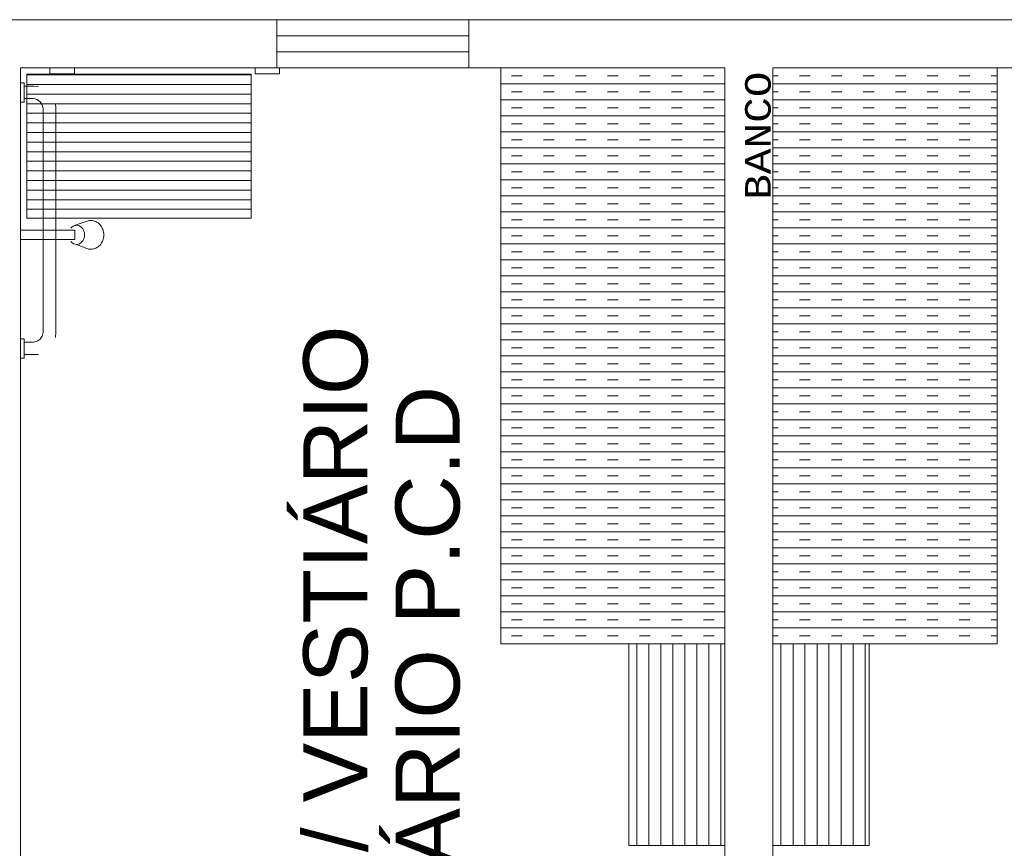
# Model space of a CAD drawing. Header units: feet. Extents: x 8 to 127, y 6 to 90.
# Tile 267 of 538: x 23.71 to 25.25, y 82.82 to 84.11. Entities that reach past the tile are written whole.
import ezdxf

# ---------------------------------------------------------------- set-up
doc = ezdxf.new("R2010")
doc.units = ezdxf.units.FT
doc.header["$MEASUREMENT"] = 0
doc.layers.get('0').update_dxf_attribs({"lineweight": 18})
for name, color, linetype in [('Alvenaria', 7, 'Continuous'), ('ESQUADRIAS', 252, 'Continuous'), ('Layout-int', 252, 'Continuous'), ('MOBILIARIO', 250, 'Continuous'), ('MOBILIÁRIO 01', 250, 'Continuous'), ('MOBILIÁRIO2', 250, 'Continuous'), ('NO ESPESSURA', 250, 'Continuous'), ('texto', 7, 'Continuous')]:
    doc.layers.add(name, color=color, linetype=linetype)
doc.styles.add('Arial', font='arial.ttf')
doc.styles.add('CourierNew', font='cour.ttf')

msp = doc.modelspace()

# ---------------------------------------------------------------- linework, layer by layer
at = {"lineweight": 5}
for p, q in [((23.7152, 83.7681), (23.7152, 83.7831)), ((23.7152, 83.7831), (23.7919, 83.7831)), ((23.7992, 83.79), (23.8193, 83.7971)), ((23.7919, 83.7681), (23.7152, 83.7681)), ((23.8187, 83.7543), (23.8027, 83.7606))]:
    msp.add_line(p, q, dxfattribs=at)
for centre, radius, start, end in [((23.8252, 83.7803), 0.0178, 90, 109.4494), ((23.8252, 83.7803), 0.0178, 65.0149, 90), ((23.8038, 83.7779), 0.0129, 116.43, 140.1944), ((23.8242, 83.778), 0.0203, 41.6335, 65.0149), ((23.8225, 83.7765), 0.0225, 20.2132, 41.6335), ((23.82, 83.7756), 0.0253, 0, 20.2132), ((23.8227, 83.7745), 0.0223, 318.2458, 339.9075), ((23.82, 83.7756), 0.0253, 339.7868, 0), ((23.8038, 83.7733), 0.0129, 219.8056, 243.57), ((23.8027, 83.7711), 0.0105, 243.57, 270), ((23.8252, 83.7709), 0.0178, 248.5898, 270), ((23.8252, 83.7709), 0.0178, 270, 294.9851), ((23.8242, 83.7732), 0.0203, 294.9851, 318.3665)]:
    msp.add_arc(centre, radius, start, end)
at = {"layer": 'Alvenaria', "lineweight": 5}
for p, q in [((24.1152, 84.1117), (23.3902, 84.1117)), ((24.1152, 84.0367), (24.1152, 84.1117)), ((24.4152, 84.1117), (24.4152, 84.0367)), ((25.2902, 84.1117), (24.4152, 84.1117)), ((23.7152, 81.6867), (23.7152, 84.0367)), ((23.7152, 84.0367), (24.1152, 84.0367)), ((24.4152, 84.0367), (24.8152, 84.0367)), ((24.8152, 84.0367), (24.8152, 81.6867)), ((24.8902, 81.6867), (24.8902, 84.0367)), ((24.8902, 84.0367), (25.2902, 84.0367))]:
    msp.add_line(p, q, dxfattribs=at)
at = {"layer": 'ESQUADRIAS', "lineweight": 5}
for p, q in [((24.4152, 84.1117), (24.1152, 84.1117)), ((24.4152, 84.0867), (24.1152, 84.0867)), ((24.4152, 84.0617), (24.1152, 84.0617)), ((24.4152, 84.0367), (24.1152, 84.0367))]:
    msp.add_line(p, q, dxfattribs=at)
at = {"layer": 'Layout-int', "lineweight": 5}
for p, q in [((23.7919, 83.7831), (23.7992, 83.7831)), ((23.7992, 83.7831), (23.8002, 83.7831)), ((23.8002, 83.7831), (23.8002, 83.7681)), ((23.8002, 83.7681), (23.7919, 83.7681))]:
    msp.add_line(p, q, dxfattribs=at)
for centre, radius, start, end in [((23.8027, 83.7801), 0.0105, 90, 109.4494), ((23.8027, 83.7801), 0.0105, 63.57, 90), ((23.8016, 83.7779), 0.0129, 39.8056, 63.57), ((23.7999, 83.7765), 0.0151, 19.0435, 39.8056), ((23.7999, 83.7747), 0.0151, 320.1944, 340.9565), ((23.7973, 83.7756), 0.018, 0, 19.0435), ((23.7973, 83.7756), 0.018, 340.9565, 0), ((23.8027, 83.7711), 0.0105, 270, 296.43), ((23.8016, 83.7733), 0.0129, 296.43, 320.1944)]:
    msp.add_arc(centre, radius, start, end, dxfattribs=at)
at = {"layer": 'MOBILIARIO', "lineweight": 5}
for p, q in [((23.7152, 84.0133), (23.721, 84.0133)), ((23.7152, 83.9831), (23.7152, 84.0133)), ((23.721, 84.0133), (23.721, 83.9831)), ((23.721, 83.9884), (23.721, 84.008)), ((23.721, 84.008), (23.7353, 84.008)), ((23.7353, 84.008), (23.7433, 84.0074)), ((23.721, 83.9831), (23.7152, 83.9831)), ((23.7353, 83.9884), (23.721, 83.9884)), ((23.7411, 83.9868), (23.7353, 83.9884)), ((23.7459, 83.9836), (23.7411, 83.9868)), ((23.7491, 83.9789), (23.7459, 83.9836)), ((23.7507, 83.9731), (23.7491, 83.9789)), ((23.7507, 83.6233), (23.7507, 83.9731)), ((23.7702, 83.9731), (23.7697, 83.981)), ((23.7702, 83.6233), (23.7702, 83.9731)), ((23.7152, 83.6133), (23.721, 83.6133)), ((23.7152, 83.5831), (23.7152, 83.6133)), ((23.721, 83.6133), (23.721, 83.5831)), ((23.7411, 83.6096), (23.7459, 83.6127)), ((23.7459, 83.6127), (23.7491, 83.6175)), ((23.7491, 83.6175), (23.7507, 83.6233)), ((23.7697, 83.6154), (23.7702, 83.6233)), ((23.721, 83.5884), (23.721, 83.608)), ((23.721, 83.608), (23.7353, 83.608)), ((23.7353, 83.608), (23.7411, 83.6096)), ((23.721, 83.5831), (23.7152, 83.5831)), ((23.7353, 83.5884), (23.721, 83.5884)), ((23.7433, 83.5889), (23.7353, 83.5884)), ((24.6652, 83.1367), (24.6652, 82.8217)), ((24.8152, 83.1367), (24.6652, 83.1367)), ((24.8152, 82.8217), (24.8152, 83.1367)), ((24.8902, 82.8217), (24.8902, 83.1367)), ((24.8902, 83.1367), (25.0402, 83.1367)), ((25.0402, 83.1367), (25.0402, 82.8217)), ((24.6652, 82.8217), (24.8152, 82.8217)), ((25.0402, 82.8217), (24.8902, 82.8217))]:
    msp.add_line(p, q, dxfattribs=at)
at = {"layer": 'MOBILIÁRIO 01', "lineweight": 5}
for p, q in [((23.7993, 84.0367), (23.761, 84.0367)), ((23.761, 84.0367), (23.761, 84.0272)), ((23.7993, 84.0272), (23.7993, 84.0367)), ((24.1197, 84.0367), (24.0814, 84.0367)), ((24.0814, 84.0367), (24.0814, 84.0272)), ((24.1197, 84.0272), (24.1197, 84.0367)), ((24.0752, 84.0267), (23.7252, 84.0267)), ((23.7252, 84.0267), (23.7252, 83.8017)), ((23.761, 84.0272), (23.7993, 84.0272)), ((24.0752, 83.8017), (24.0752, 84.0267)), ((24.0814, 84.0272), (24.1197, 84.0272)), ((23.7252, 83.8017), (24.0752, 83.8017))]:
    msp.add_line(p, q, dxfattribs=at)
at = {"layer": 'MOBILIÁRIO2', "lineweight": 5}
for p, q in [((24.4652, 83.1367), (24.4652, 84.0367)), ((25.2402, 83.1367), (25.2402, 84.0367)), ((24.8152, 83.1367), (24.4652, 83.1367)), ((24.8902, 83.1367), (25.2402, 83.1367))]:
    msp.add_line(p, q, dxfattribs=at)
at = {"layer": 'NO ESPESSURA', "linetype": 'Continuous', "lineweight": 5}
for p, q in [((23.7252, 84.0255), (24.0752, 84.0255)), ((24.4985, 84.0242), (24.4819, 84.0242)), ((24.5485, 84.0242), (24.5318, 84.0242)), ((24.5984, 84.0242), (24.5818, 84.0242)), ((24.6484, 84.0242), (24.6317, 84.0242)), ((24.6983, 84.0242), (24.6817, 84.0242)), ((24.7483, 84.0242), (24.7316, 84.0242)), ((24.7982, 84.0242), (24.7816, 84.0242)), ((24.8981, 84.0242), (24.8902, 84.0242)), ((24.9481, 84.0242), (24.9314, 84.0242)), ((24.998, 84.0242), (24.9814, 84.0242)), ((25.048, 84.0242), (25.0313, 84.0242)), ((25.0979, 84.0242), (25.0813, 84.0242)), ((25.1479, 84.0242), (25.1312, 84.0242)), ((25.1978, 84.0242), (25.1812, 84.0242)), ((25.2402, 84.0242), (25.2311, 84.0242)), ((23.7252, 84.0105), (24.0752, 84.0105)), ((24.8152, 84.0117), (24.4652, 84.0117)), ((24.4985, 83.9992), (24.4819, 83.9992)), ((24.5485, 83.9992), (24.5318, 83.9992)), ((24.5984, 83.9992), (24.5818, 83.9992)), ((24.6484, 83.9992), (24.6317, 83.9992)), ((24.6983, 83.9992), (24.6817, 83.9992)), ((24.7483, 83.9992), (24.7316, 83.9992)), ((24.7982, 83.9992), (24.7816, 83.9992)), ((25.2402, 84.0117), (24.8902, 84.0117)), ((24.8981, 83.9992), (24.8902, 83.9992)), ((24.9481, 83.9992), (24.9314, 83.9992)), ((24.998, 83.9992), (24.9814, 83.9992)), ((25.048, 83.9992), (25.0313, 83.9992)), ((25.0979, 83.9992), (25.0813, 83.9992)), ((25.1479, 83.9992), (25.1312, 83.9992)), ((25.1978, 83.9992), (25.1812, 83.9992)), ((25.2402, 83.9992), (25.2311, 83.9992)), ((23.7252, 83.9955), (24.0752, 83.9955)), ((24.8152, 83.9867), (24.4652, 83.9867)), ((25.2402, 83.9867), (24.8902, 83.9867)), ((23.7252, 83.9805), (24.0752, 83.9805)), ((24.4985, 83.9742), (24.4819, 83.9742)), ((24.5485, 83.9742), (24.5318, 83.9742)), ((24.5984, 83.9742), (24.5818, 83.9742)), ((24.6484, 83.9742), (24.6317, 83.9742)), ((24.6983, 83.9742), (24.6817, 83.9742)), ((24.7483, 83.9742), (24.7316, 83.9742)), ((24.7982, 83.9742), (24.7816, 83.9742)), ((24.8981, 83.9742), (24.8902, 83.9742)), ((24.9481, 83.9742), (24.9314, 83.9742)), ((24.998, 83.9742), (24.9814, 83.9742)), ((25.048, 83.9742), (25.0313, 83.9742)), ((25.0979, 83.9742), (25.0813, 83.9742)), ((25.1479, 83.9742), (25.1312, 83.9742)), ((25.1978, 83.9742), (25.1812, 83.9742)), ((25.2402, 83.9742), (25.2311, 83.9742)), ((23.7252, 83.9655), (24.0752, 83.9655)), ((24.8152, 83.9617), (24.4652, 83.9617)), ((25.2402, 83.9617), (24.8902, 83.9617)), ((23.7252, 83.9505), (24.0752, 83.9505)), ((24.8152, 83.9367), (24.4652, 83.9367)), ((24.4985, 83.9492), (24.4819, 83.9492)), ((24.5485, 83.9492), (24.5318, 83.9492)), ((24.5984, 83.9492), (24.5818, 83.9492)), ((24.6484, 83.9492), (24.6317, 83.9492)), ((24.6983, 83.9492), (24.6817, 83.9492)), ((24.7483, 83.9492), (24.7316, 83.9492)), ((24.7982, 83.9492), (24.7816, 83.9492)), ((24.8981, 83.9492), (24.8902, 83.9492)), ((25.2402, 83.9367), (24.8902, 83.9367)), ((24.9481, 83.9492), (24.9314, 83.9492)), ((24.998, 83.9492), (24.9814, 83.9492)), ((25.048, 83.9492), (25.0313, 83.9492)), ((25.0979, 83.9492), (25.0813, 83.9492)), ((25.1479, 83.9492), (25.1312, 83.9492)), ((25.1978, 83.9492), (25.1812, 83.9492)), ((25.2402, 83.9492), (25.2311, 83.9492)), ((23.7252, 83.9355), (24.0752, 83.9355)), ((23.7252, 83.9205), (24.0752, 83.9205)), ((24.4985, 83.9242), (24.4819, 83.9242)), ((24.5485, 83.9242), (24.5318, 83.9242)), ((24.5984, 83.9242), (24.5818, 83.9242)), ((24.6484, 83.9242), (24.6317, 83.9242)), ((24.6983, 83.9242), (24.6817, 83.9242)), ((24.7483, 83.9242), (24.7316, 83.9242)), ((24.7982, 83.9242), (24.7816, 83.9242)), ((24.8981, 83.9242), (24.8902, 83.9242)), ((24.9481, 83.9242), (24.9314, 83.9242)), ((24.998, 83.9242), (24.9814, 83.9242)), ((25.048, 83.9242), (25.0313, 83.9242)), ((25.0979, 83.9242), (25.0813, 83.9242)), ((25.1479, 83.9242), (25.1312, 83.9242)), ((25.1978, 83.9242), (25.1812, 83.9242)), ((25.2402, 83.9242), (25.2311, 83.9242)), ((23.7252, 83.9055), (24.0752, 83.9055)), ((24.8152, 83.9117), (24.4652, 83.9117)), ((25.2402, 83.9117), (24.8902, 83.9117)), ((23.7252, 83.8905), (24.0752, 83.8905)), ((24.4985, 83.8992), (24.4819, 83.8992)), ((24.5485, 83.8992), (24.5318, 83.8992)), ((24.5984, 83.8992), (24.5818, 83.8992)), ((24.6484, 83.8992), (24.6317, 83.8992)), ((24.6983, 83.8992), (24.6817, 83.8992)), ((24.7483, 83.8992), (24.7316, 83.8992)), ((24.7982, 83.8992), (24.7816, 83.8992)), ((24.8981, 83.8992), (24.8902, 83.8992)), ((24.9481, 83.8992), (24.9314, 83.8992)), ((24.998, 83.8992), (24.9814, 83.8992)), ((25.048, 83.8992), (25.0313, 83.8992)), ((25.0979, 83.8992), (25.0813, 83.8992)), ((25.1479, 83.8992), (25.1312, 83.8992)), ((25.1978, 83.8992), (25.1812, 83.8992)), ((25.2402, 83.8992), (25.2311, 83.8992)), ((23.7252, 83.8755), (24.0752, 83.8755)), ((24.8152, 83.8867), (24.4652, 83.8867)), ((24.4985, 83.8742), (24.4819, 83.8742)), ((24.5485, 83.8742), (24.5318, 83.8742)), ((24.5984, 83.8742), (24.5818, 83.8742)), ((24.6484, 83.8742), (24.6317, 83.8742)), ((24.6983, 83.8742), (24.6817, 83.8742)), ((24.7483, 83.8742), (24.7316, 83.8742)), ((24.7982, 83.8742), (24.7816, 83.8742)), ((25.2402, 83.8867), (24.8902, 83.8867)), ((24.8981, 83.8742), (24.8902, 83.8742)), ((24.9481, 83.8742), (24.9314, 83.8742)), ((24.998, 83.8742), (24.9814, 83.8742)), ((25.048, 83.8742), (25.0313, 83.8742)), ((25.0979, 83.8742), (25.0813, 83.8742)), ((25.1479, 83.8742), (25.1312, 83.8742)), ((25.1978, 83.8742), (25.1812, 83.8742)), ((25.2402, 83.8742), (25.2311, 83.8742)), ((23.7252, 83.8605), (24.0752, 83.8605)), ((24.8152, 83.8617), (24.4652, 83.8617)), ((25.2402, 83.8617), (24.8902, 83.8617)), ((23.7252, 83.8455), (24.0752, 83.8455)), ((24.4985, 83.8492), (24.4819, 83.8492)), ((24.5485, 83.8492), (24.5318, 83.8492)), ((24.5984, 83.8492), (24.5818, 83.8492)), ((24.6484, 83.8492), (24.6317, 83.8492)), ((24.6983, 83.8492), (24.6817, 83.8492)), ((24.7483, 83.8492), (24.7316, 83.8492)), ((24.7982, 83.8492), (24.7816, 83.8492)), ((24.8981, 83.8492), (24.8902, 83.8492)), ((24.9481, 83.8492), (24.9314, 83.8492)), ((24.998, 83.8492), (24.9814, 83.8492)), ((25.048, 83.8492), (25.0313, 83.8492)), ((25.0979, 83.8492), (25.0813, 83.8492)), ((25.1479, 83.8492), (25.1312, 83.8492)), ((25.1978, 83.8492), (25.1812, 83.8492)), ((25.2402, 83.8492), (25.2311, 83.8492)), ((23.7252, 83.8305), (24.0752, 83.8305)), ((24.8152, 83.8367), (24.4652, 83.8367)), ((25.2402, 83.8367), (24.8902, 83.8367)), ((23.7252, 83.8155), (24.0752, 83.8155)), ((24.4985, 83.8242), (24.4819, 83.8242)), ((24.5485, 83.8242), (24.5318, 83.8242)), ((24.5984, 83.8242), (24.5818, 83.8242)), ((24.6484, 83.8242), (24.6317, 83.8242)), ((24.6983, 83.8242), (24.6817, 83.8242)), ((24.7483, 83.8242), (24.7316, 83.8242)), ((24.7982, 83.8242), (24.7816, 83.8242)), ((24.8981, 83.8242), (24.8902, 83.8242)), ((24.9481, 83.8242), (24.9314, 83.8242)), ((24.998, 83.8242), (24.9814, 83.8242)), ((25.048, 83.8242), (25.0313, 83.8242)), ((25.0979, 83.8242), (25.0813, 83.8242)), ((25.1479, 83.8242), (25.1312, 83.8242)), ((25.1978, 83.8242), (25.1812, 83.8242)), ((25.2402, 83.8242), (25.2311, 83.8242)), ((24.8152, 83.8117), (24.4652, 83.8117)), ((24.4985, 83.7992), (24.4819, 83.7992)), ((24.5485, 83.7992), (24.5318, 83.7992)), ((24.5984, 83.7992), (24.5818, 83.7992)), ((24.6484, 83.7992), (24.6317, 83.7992)), ((24.6983, 83.7992), (24.6817, 83.7992)), ((24.7483, 83.7992), (24.7316, 83.7992)), ((24.7982, 83.7992), (24.7816, 83.7992)), ((25.2402, 83.8117), (24.8902, 83.8117)), ((24.8981, 83.7992), (24.8902, 83.7992)), ((24.9481, 83.7992), (24.9314, 83.7992)), ((24.998, 83.7992), (24.9814, 83.7992)), ((25.048, 83.7992), (25.0313, 83.7992)), ((25.0979, 83.7992), (25.0813, 83.7992)), ((25.1479, 83.7992), (25.1312, 83.7992)), ((25.1978, 83.7992), (25.1812, 83.7992)), ((25.2402, 83.7992), (25.2311, 83.7992)), ((24.8152, 83.7867), (24.4652, 83.7867)), ((25.2402, 83.7867), (24.8902, 83.7867)), ((24.4985, 83.7742), (24.4819, 83.7742)), ((24.5485, 83.7742), (24.5318, 83.7742)), ((24.5984, 83.7742), (24.5818, 83.7742)), ((24.6484, 83.7742), (24.6317, 83.7742)), ((24.6983, 83.7742), (24.6817, 83.7742)), ((24.7483, 83.7742), (24.7316, 83.7742)), ((24.7982, 83.7742), (24.7816, 83.7742)), ((24.8981, 83.7742), (24.8902, 83.7742)), ((24.9481, 83.7742), (24.9314, 83.7742)), ((24.998, 83.7742), (24.9814, 83.7742)), ((25.048, 83.7742), (25.0313, 83.7742)), ((25.0979, 83.7742), (25.0813, 83.7742)), ((25.1479, 83.7742), (25.1312, 83.7742)), ((25.1978, 83.7742), (25.1812, 83.7742)), ((25.2402, 83.7742), (25.2311, 83.7742)), ((24.8152, 83.7617), (24.4652, 83.7617)), ((25.2402, 83.7617), (24.8902, 83.7617)), ((24.8152, 83.7367), (24.4652, 83.7367)), ((24.4985, 83.7492), (24.4819, 83.7492)), ((24.5485, 83.7492), (24.5318, 83.7492)), ((24.5984, 83.7492), (24.5818, 83.7492)), ((24.6484, 83.7492), (24.6317, 83.7492)), ((24.6983, 83.7492), (24.6817, 83.7492)), ((24.7483, 83.7492), (24.7316, 83.7492)), ((24.7982, 83.7492), (24.7816, 83.7492)), ((24.8981, 83.7492), (24.8902, 83.7492)), ((25.2402, 83.7367), (24.8902, 83.7367)), ((24.9481, 83.7492), (24.9314, 83.7492)), ((24.998, 83.7492), (24.9814, 83.7492)), ((25.048, 83.7492), (25.0313, 83.7492)), ((25.0979, 83.7492), (25.0813, 83.7492)), ((25.1479, 83.7492), (25.1312, 83.7492)), ((25.1978, 83.7492), (25.1812, 83.7492)), ((25.2402, 83.7492), (25.2311, 83.7492)), ((24.4985, 83.7242), (24.4819, 83.7242)), ((24.5485, 83.7242), (24.5318, 83.7242)), ((24.5984, 83.7242), (24.5818, 83.7242)), ((24.6484, 83.7242), (24.6317, 83.7242)), ((24.6983, 83.7242), (24.6817, 83.7242)), ((24.7483, 83.7242), (24.7316, 83.7242)), ((24.7982, 83.7242), (24.7816, 83.7242)), ((24.8981, 83.7242), (24.8902, 83.7242)), ((24.9481, 83.7242), (24.9314, 83.7242)), ((24.998, 83.7242), (24.9814, 83.7242)), ((25.048, 83.7242), (25.0313, 83.7242)), ((25.0979, 83.7242), (25.0813, 83.7242)), ((25.1479, 83.7242), (25.1312, 83.7242)), ((25.1978, 83.7242), (25.1812, 83.7242)), ((25.2402, 83.7242), (25.2311, 83.7242)), ((24.8152, 83.7117), (24.4652, 83.7117)), ((25.2402, 83.7117), (24.8902, 83.7117)), ((24.4985, 83.6992), (24.4819, 83.6992)), ((24.5485, 83.6992), (24.5318, 83.6992)), ((24.5984, 83.6992), (24.5818, 83.6992)), ((24.6484, 83.6992), (24.6317, 83.6992)), ((24.6983, 83.6992), (24.6817, 83.6992)), ((24.7483, 83.6992), (24.7316, 83.6992)), ((24.7982, 83.6992), (24.7816, 83.6992)), ((24.8981, 83.6992), (24.8902, 83.6992)), ((24.9481, 83.6992), (24.9314, 83.6992)), ((24.998, 83.6992), (24.9814, 83.6992)), ((25.048, 83.6992), (25.0313, 83.6992)), ((25.0979, 83.6992), (25.0813, 83.6992)), ((25.1479, 83.6992), (25.1312, 83.6992)), ((25.1978, 83.6992), (25.1812, 83.6992)), ((25.2402, 83.6992), (25.2311, 83.6992)), ((24.8152, 83.6867), (24.4652, 83.6867)), ((24.4985, 83.6742), (24.4819, 83.6742)), ((24.5485, 83.6742), (24.5318, 83.6742)), ((24.5984, 83.6742), (24.5818, 83.6742)), ((24.6484, 83.6742), (24.6317, 83.6742)), ((24.6983, 83.6742), (24.6817, 83.6742)), ((24.7483, 83.6742), (24.7316, 83.6742)), ((24.7982, 83.6742), (24.7816, 83.6742)), ((25.2402, 83.6867), (24.8902, 83.6867)), ((24.8981, 83.6742), (24.8902, 83.6742)), ((24.9481, 83.6742), (24.9314, 83.6742)), ((24.998, 83.6742), (24.9814, 83.6742)), ((25.048, 83.6742), (25.0313, 83.6742)), ((25.0979, 83.6742), (25.0813, 83.6742)), ((25.1479, 83.6742), (25.1312, 83.6742)), ((25.1978, 83.6742), (25.1812, 83.6742)), ((25.2402, 83.6742), (25.2311, 83.6742)), ((24.8152, 83.6617), (24.4652, 83.6617)), ((25.2402, 83.6617), (24.8902, 83.6617)), ((24.4985, 83.6492), (24.4819, 83.6492)), ((24.5485, 83.6492), (24.5318, 83.6492)), ((24.5984, 83.6492), (24.5818, 83.6492)), ((24.6484, 83.6492), (24.6317, 83.6492)), ((24.6983, 83.6492), (24.6817, 83.6492)), ((24.7483, 83.6492), (24.7316, 83.6492)), ((24.7982, 83.6492), (24.7816, 83.6492)), ((24.8981, 83.6492), (24.8902, 83.6492)), ((24.9481, 83.6492), (24.9314, 83.6492)), ((24.998, 83.6492), (24.9814, 83.6492)), ((25.048, 83.6492), (25.0313, 83.6492)), ((25.0979, 83.6492), (25.0813, 83.6492)), ((25.1479, 83.6492), (25.1312, 83.6492)), ((25.1978, 83.6492), (25.1812, 83.6492)), ((25.2402, 83.6492), (25.2311, 83.6492)), ((24.8152, 83.6367), (24.4652, 83.6367)), ((25.2402, 83.6367), (24.8902, 83.6367)), ((24.4985, 83.6242), (24.4819, 83.6242)), ((24.5485, 83.6242), (24.5318, 83.6242)), ((24.5984, 83.6242), (24.5818, 83.6242)), ((24.6484, 83.6242), (24.6317, 83.6242)), ((24.6983, 83.6242), (24.6817, 83.6242)), ((24.7483, 83.6242), (24.7316, 83.6242)), ((24.7982, 83.6242), (24.7816, 83.6242)), ((24.8981, 83.6242), (24.8902, 83.6242)), ((24.9481, 83.6242), (24.9314, 83.6242)), ((24.998, 83.6242), (24.9814, 83.6242)), ((25.048, 83.6242), (25.0313, 83.6242)), ((25.0979, 83.6242), (25.0813, 83.6242)), ((25.1479, 83.6242), (25.1312, 83.6242)), ((25.1978, 83.6242), (25.1812, 83.6242)), ((25.2402, 83.6242), (25.2311, 83.6242)), ((24.8152, 83.6117), (24.4652, 83.6117)), ((24.4985, 83.5992), (24.4819, 83.5992)), ((24.5485, 83.5992), (24.5318, 83.5992)), ((24.5984, 83.5992), (24.5818, 83.5992)), ((24.6484, 83.5992), (24.6317, 83.5992)), ((24.6983, 83.5992), (24.6817, 83.5992)), ((24.7483, 83.5992), (24.7316, 83.5992)), ((24.7982, 83.5992), (24.7816, 83.5992)), ((25.2402, 83.6117), (24.8902, 83.6117)), ((24.8981, 83.5992), (24.8902, 83.5992)), ((24.9481, 83.5992), (24.9314, 83.5992)), ((24.998, 83.5992), (24.9814, 83.5992)), ((25.048, 83.5992), (25.0313, 83.5992)), ((25.0979, 83.5992), (25.0813, 83.5992)), ((25.1479, 83.5992), (25.1312, 83.5992)), ((25.1978, 83.5992), (25.1812, 83.5992)), ((25.2402, 83.5992), (25.2311, 83.5992)), ((24.8152, 83.5867), (24.4652, 83.5867)), ((25.2402, 83.5867), (24.8902, 83.5867)), ((24.4985, 83.5742), (24.4819, 83.5742)), ((24.5485, 83.5742), (24.5318, 83.5742)), ((24.5984, 83.5742), (24.5818, 83.5742)), ((24.6484, 83.5742), (24.6317, 83.5742)), ((24.6983, 83.5742), (24.6817, 83.5742)), ((24.7483, 83.5742), (24.7316, 83.5742)), ((24.7982, 83.5742), (24.7816, 83.5742)), ((24.8981, 83.5742), (24.8902, 83.5742)), ((24.9481, 83.5742), (24.9314, 83.5742)), ((24.998, 83.5742), (24.9814, 83.5742)), ((25.048, 83.5742), (25.0313, 83.5742)), ((25.0979, 83.5742), (25.0813, 83.5742)), ((25.1479, 83.5742), (25.1312, 83.5742)), ((25.1978, 83.5742), (25.1812, 83.5742)), ((25.2402, 83.5742), (25.2311, 83.5742)), ((24.8152, 83.5617), (24.4652, 83.5617)), ((25.2402, 83.5617), (24.8902, 83.5617)), ((24.8152, 83.5367), (24.4652, 83.5367)), ((24.4985, 83.5492), (24.4819, 83.5492)), ((24.5485, 83.5492), (24.5318, 83.5492)), ((24.5984, 83.5492), (24.5818, 83.5492)), ((24.6484, 83.5492), (24.6317, 83.5492)), ((24.6983, 83.5492), (24.6817, 83.5492)), ((24.7483, 83.5492), (24.7316, 83.5492)), ((24.7982, 83.5492), (24.7816, 83.5492)), ((24.8981, 83.5492), (24.8902, 83.5492)), ((25.2402, 83.5367), (24.8902, 83.5367)), ((24.9481, 83.5492), (24.9314, 83.5492)), ((24.998, 83.5492), (24.9814, 83.5492)), ((25.048, 83.5492), (25.0313, 83.5492)), ((25.0979, 83.5492), (25.0813, 83.5492)), ((25.1479, 83.5492), (25.1312, 83.5492)), ((25.1978, 83.5492), (25.1812, 83.5492)), ((25.2402, 83.5492), (25.2311, 83.5492)), ((24.4985, 83.5242), (24.4819, 83.5242)), ((24.5485, 83.5242), (24.5318, 83.5242)), ((24.5984, 83.5242), (24.5818, 83.5242)), ((24.6484, 83.5242), (24.6317, 83.5242)), ((24.6983, 83.5242), (24.6817, 83.5242)), ((24.7483, 83.5242), (24.7316, 83.5242)), ((24.7982, 83.5242), (24.7816, 83.5242)), ((24.8981, 83.5242), (24.8902, 83.5242)), ((24.9481, 83.5242), (24.9314, 83.5242)), ((24.998, 83.5242), (24.9814, 83.5242)), ((25.048, 83.5242), (25.0313, 83.5242)), ((25.0979, 83.5242), (25.0813, 83.5242)), ((25.1479, 83.5242), (25.1312, 83.5242)), ((25.1978, 83.5242), (25.1812, 83.5242)), ((25.2402, 83.5242), (25.2311, 83.5242)), ((24.8152, 83.5117), (24.4652, 83.5117)), ((25.2402, 83.5117), (24.8902, 83.5117)), ((24.4985, 83.4992), (24.4819, 83.4992)), ((24.5485, 83.4992), (24.5318, 83.4992)), ((24.5984, 83.4992), (24.5818, 83.4992)), ((24.6484, 83.4992), (24.6317, 83.4992)), ((24.6983, 83.4992), (24.6817, 83.4992)), ((24.7483, 83.4992), (24.7316, 83.4992)), ((24.7982, 83.4992), (24.7816, 83.4992)), ((24.8981, 83.4992), (24.8902, 83.4992)), ((24.9481, 83.4992), (24.9314, 83.4992)), ((24.998, 83.4992), (24.9814, 83.4992)), ((25.048, 83.4992), (25.0313, 83.4992)), ((25.0979, 83.4992), (25.0813, 83.4992)), ((25.1479, 83.4992), (25.1312, 83.4992)), ((25.1978, 83.4992), (25.1812, 83.4992)), ((25.2402, 83.4992), (25.2311, 83.4992)), ((24.8152, 83.4867), (24.4652, 83.4867)), ((25.2402, 83.4867), (24.8902, 83.4867)), ((24.8152, 83.4617), (24.4652, 83.4617)), ((24.4985, 83.4742), (24.4819, 83.4742)), ((24.5485, 83.4742), (24.5318, 83.4742)), ((24.5984, 83.4742), (24.5818, 83.4742)), ((24.6484, 83.4742), (24.6317, 83.4742)), ((24.6983, 83.4742), (24.6817, 83.4742)), ((24.7483, 83.4742), (24.7316, 83.4742)), ((24.7982, 83.4742), (24.7816, 83.4742)), ((24.8981, 83.4742), (24.8902, 83.4742)), ((25.2402, 83.4617), (24.8902, 83.4617)), ((24.9481, 83.4742), (24.9314, 83.4742)), ((24.998, 83.4742), (24.9814, 83.4742)), ((25.048, 83.4742), (25.0313, 83.4742)), ((25.0979, 83.4742), (25.0813, 83.4742)), ((25.1479, 83.4742), (25.1312, 83.4742)), ((25.1978, 83.4742), (25.1812, 83.4742)), ((25.2402, 83.4742), (25.2311, 83.4742)), ((24.4985, 83.4492), (24.4819, 83.4492)), ((24.5485, 83.4492), (24.5318, 83.4492)), ((24.5984, 83.4492), (24.5818, 83.4492)), ((24.6484, 83.4492), (24.6317, 83.4492)), ((24.6983, 83.4492), (24.6817, 83.4492)), ((24.7483, 83.4492), (24.7316, 83.4492)), ((24.7982, 83.4492), (24.7816, 83.4492)), ((24.8981, 83.4492), (24.8902, 83.4492)), ((24.9481, 83.4492), (24.9314, 83.4492)), ((24.998, 83.4492), (24.9814, 83.4492)), ((25.048, 83.4492), (25.0313, 83.4492)), ((25.0979, 83.4492), (25.0813, 83.4492)), ((25.1479, 83.4492), (25.1312, 83.4492)), ((25.1978, 83.4492), (25.1812, 83.4492)), ((25.2402, 83.4492), (25.2311, 83.4492)), ((24.8152, 83.4367), (24.4652, 83.4367)), ((25.2402, 83.4367), (24.8902, 83.4367)), ((24.4985, 83.4242), (24.4819, 83.4242)), ((24.5485, 83.4242), (24.5318, 83.4242)), ((24.5984, 83.4242), (24.5818, 83.4242)), ((24.6484, 83.4242), (24.6317, 83.4242)), ((24.6983, 83.4242), (24.6817, 83.4242)), ((24.7483, 83.4242), (24.7316, 83.4242)), ((24.7982, 83.4242), (24.7816, 83.4242)), ((24.8981, 83.4242), (24.8902, 83.4242)), ((24.9481, 83.4242), (24.9314, 83.4242)), ((24.998, 83.4242), (24.9814, 83.4242)), ((25.048, 83.4242), (25.0313, 83.4242)), ((25.0979, 83.4242), (25.0813, 83.4242)), ((25.1479, 83.4242), (25.1312, 83.4242)), ((25.1978, 83.4242), (25.1812, 83.4242)), ((25.2402, 83.4242), (25.2311, 83.4242)), ((24.8152, 83.4117), (24.4652, 83.4117)), ((24.4985, 83.3992), (24.4819, 83.3992)), ((24.5485, 83.3992), (24.5318, 83.3992)), ((24.5984, 83.3992), (24.5818, 83.3992)), ((24.6484, 83.3992), (24.6317, 83.3992)), ((24.6983, 83.3992), (24.6817, 83.3992)), ((24.7483, 83.3992), (24.7316, 83.3992)), ((24.7982, 83.3992), (24.7816, 83.3992)), ((25.2402, 83.4117), (24.8902, 83.4117)), ((24.8981, 83.3992), (24.8902, 83.3992)), ((24.9481, 83.3992), (24.9314, 83.3992)), ((24.998, 83.3992), (24.9814, 83.3992)), ((25.048, 83.3992), (25.0313, 83.3992)), ((25.0979, 83.3992), (25.0813, 83.3992)), ((25.1479, 83.3992), (25.1312, 83.3992)), ((25.1978, 83.3992), (25.1812, 83.3992)), ((25.2402, 83.3992), (25.2311, 83.3992)), ((24.8152, 83.3867), (24.4652, 83.3867)), ((25.2402, 83.3867), (24.8902, 83.3867)), ((24.4985, 83.3742), (24.4819, 83.3742)), ((24.5485, 83.3742), (24.5318, 83.3742)), ((24.5984, 83.3742), (24.5818, 83.3742)), ((24.6484, 83.3742), (24.6317, 83.3742)), ((24.6983, 83.3742), (24.6817, 83.3742)), ((24.7483, 83.3742), (24.7316, 83.3742)), ((24.7982, 83.3742), (24.7816, 83.3742)), ((24.8981, 83.3742), (24.8902, 83.3742)), ((24.9481, 83.3742), (24.9314, 83.3742)), ((24.998, 83.3742), (24.9814, 83.3742)), ((25.048, 83.3742), (25.0313, 83.3742)), ((25.0979, 83.3742), (25.0813, 83.3742)), ((25.1479, 83.3742), (25.1312, 83.3742)), ((25.1978, 83.3742), (25.1812, 83.3742)), ((25.2402, 83.3742), (25.2311, 83.3742)), ((24.8152, 83.3617), (24.4652, 83.3617)), ((25.2402, 83.3617), (24.8902, 83.3617)), ((24.8152, 83.3367), (24.4652, 83.3367)), ((24.4985, 83.3492), (24.4819, 83.3492)), ((24.5485, 83.3492), (24.5318, 83.3492)), ((24.5984, 83.3492), (24.5818, 83.3492)), ((24.6484, 83.3492), (24.6317, 83.3492)), ((24.6983, 83.3492), (24.6817, 83.3492)), ((24.7483, 83.3492), (24.7316, 83.3492)), ((24.7982, 83.3492), (24.7816, 83.3492)), ((24.8981, 83.3492), (24.8902, 83.3492)), ((25.2402, 83.3367), (24.8902, 83.3367)), ((24.9481, 83.3492), (24.9314, 83.3492)), ((24.998, 83.3492), (24.9814, 83.3492)), ((25.048, 83.3492), (25.0313, 83.3492)), ((25.0979, 83.3492), (25.0813, 83.3492)), ((25.1479, 83.3492), (25.1312, 83.3492)), ((25.1978, 83.3492), (25.1812, 83.3492)), ((25.2402, 83.3492), (25.2311, 83.3492)), ((24.4985, 83.3242), (24.4819, 83.3242)), ((24.5485, 83.3242), (24.5318, 83.3242)), ((24.5984, 83.3242), (24.5818, 83.3242)), ((24.6484, 83.3242), (24.6317, 83.3242)), ((24.6983, 83.3242), (24.6817, 83.3242)), ((24.7483, 83.3242), (24.7316, 83.3242)), ((24.7982, 83.3242), (24.7816, 83.3242)), ((24.8981, 83.3242), (24.8902, 83.3242)), ((24.9481, 83.3242), (24.9314, 83.3242)), ((24.998, 83.3242), (24.9814, 83.3242)), ((25.048, 83.3242), (25.0313, 83.3242)), ((25.0979, 83.3242), (25.0813, 83.3242)), ((25.1479, 83.3242), (25.1312, 83.3242)), ((25.1978, 83.3242), (25.1812, 83.3242)), ((25.2402, 83.3242), (25.2311, 83.3242)), ((24.8152, 83.3117), (24.4652, 83.3117)), ((25.2402, 83.3117), (24.8902, 83.3117)), ((24.4985, 83.2992), (24.4819, 83.2992)), ((24.5485, 83.2992), (24.5318, 83.2992)), ((24.5984, 83.2992), (24.5818, 83.2992)), ((24.6484, 83.2992), (24.6317, 83.2992)), ((24.6983, 83.2992), (24.6817, 83.2992)), ((24.7483, 83.2992), (24.7316, 83.2992)), ((24.7982, 83.2992), (24.7816, 83.2992)), ((24.8981, 83.2992), (24.8902, 83.2992)), ((24.9481, 83.2992), (24.9314, 83.2992)), ((24.998, 83.2992), (24.9814, 83.2992)), ((25.048, 83.2992), (25.0313, 83.2992)), ((25.0979, 83.2992), (25.0813, 83.2992)), ((25.1479, 83.2992), (25.1312, 83.2992)), ((25.1978, 83.2992), (25.1812, 83.2992)), ((25.2402, 83.2992), (25.2311, 83.2992)), ((24.8152, 83.2867), (24.4652, 83.2867)), ((25.2402, 83.2867), (24.8902, 83.2867)), ((24.8152, 83.2617), (24.4652, 83.2617)), ((24.4985, 83.2742), (24.4819, 83.2742)), ((24.5485, 83.2742), (24.5318, 83.2742)), ((24.5984, 83.2742), (24.5818, 83.2742)), ((24.6484, 83.2742), (24.6317, 83.2742)), ((24.6983, 83.2742), (24.6817, 83.2742)), ((24.7483, 83.2742), (24.7316, 83.2742)), ((24.7982, 83.2742), (24.7816, 83.2742)), ((24.8981, 83.2742), (24.8902, 83.2742)), ((25.2402, 83.2617), (24.8902, 83.2617)), ((24.9481, 83.2742), (24.9314, 83.2742)), ((24.998, 83.2742), (24.9814, 83.2742)), ((25.048, 83.2742), (25.0313, 83.2742)), ((25.0979, 83.2742), (25.0813, 83.2742)), ((25.1479, 83.2742), (25.1312, 83.2742)), ((25.1978, 83.2742), (25.1812, 83.2742)), ((25.2402, 83.2742), (25.2311, 83.2742)), ((24.4985, 83.2492), (24.4819, 83.2492)), ((24.5485, 83.2492), (24.5318, 83.2492)), ((24.5984, 83.2492), (24.5818, 83.2492)), ((24.6484, 83.2492), (24.6317, 83.2492)), ((24.6983, 83.2492), (24.6817, 83.2492)), ((24.7483, 83.2492), (24.7316, 83.2492)), ((24.7982, 83.2492), (24.7816, 83.2492)), ((24.8981, 83.2492), (24.8902, 83.2492)), ((24.9481, 83.2492), (24.9314, 83.2492)), ((24.998, 83.2492), (24.9814, 83.2492)), ((25.048, 83.2492), (25.0313, 83.2492)), ((25.0979, 83.2492), (25.0813, 83.2492)), ((25.1479, 83.2492), (25.1312, 83.2492)), ((25.1978, 83.2492), (25.1812, 83.2492)), ((25.2402, 83.2492), (25.2311, 83.2492)), ((24.8152, 83.2367), (24.4652, 83.2367)), ((25.2402, 83.2367), (24.8902, 83.2367)), ((24.4985, 83.2242), (24.4819, 83.2242)), ((24.5485, 83.2242), (24.5318, 83.2242)), ((24.5984, 83.2242), (24.5818, 83.2242)), ((24.6484, 83.2242), (24.6317, 83.2242)), ((24.6983, 83.2242), (24.6817, 83.2242)), ((24.7483, 83.2242), (24.7316, 83.2242)), ((24.7982, 83.2242), (24.7816, 83.2242)), ((24.8981, 83.2242), (24.8902, 83.2242)), ((24.9481, 83.2242), (24.9314, 83.2242)), ((24.998, 83.2242), (24.9814, 83.2242)), ((25.048, 83.2242), (25.0313, 83.2242)), ((25.0979, 83.2242), (25.0813, 83.2242)), ((25.1479, 83.2242), (25.1312, 83.2242)), ((25.1978, 83.2242), (25.1812, 83.2242)), ((25.2402, 83.2242), (25.2311, 83.2242)), ((24.8152, 83.2117), (24.4652, 83.2117)), ((24.4985, 83.1992), (24.4819, 83.1992)), ((24.5485, 83.1992), (24.5318, 83.1992)), ((24.5984, 83.1992), (24.5818, 83.1992)), ((24.6484, 83.1992), (24.6317, 83.1992)), ((24.6983, 83.1992), (24.6817, 83.1992)), ((24.7483, 83.1992), (24.7316, 83.1992)), ((24.7982, 83.1992), (24.7816, 83.1992)), ((25.2402, 83.2117), (24.8902, 83.2117)), ((24.8981, 83.1992), (24.8902, 83.1992)), ((24.9481, 83.1992), (24.9314, 83.1992)), ((24.998, 83.1992), (24.9814, 83.1992)), ((25.048, 83.1992), (25.0313, 83.1992)), ((25.0979, 83.1992), (25.0813, 83.1992)), ((25.1479, 83.1992), (25.1312, 83.1992)), ((25.1978, 83.1992), (25.1812, 83.1992)), ((25.2402, 83.1992), (25.2311, 83.1992)), ((24.8152, 83.1867), (24.4652, 83.1867)), ((25.2402, 83.1867), (24.8902, 83.1867)), ((24.4985, 83.1742), (24.4819, 83.1742)), ((24.5485, 83.1742), (24.5318, 83.1742)), ((24.5984, 83.1742), (24.5818, 83.1742)), ((24.6484, 83.1742), (24.6317, 83.1742)), ((24.6983, 83.1742), (24.6817, 83.1742)), ((24.7483, 83.1742), (24.7316, 83.1742)), ((24.7982, 83.1742), (24.7816, 83.1742)), ((24.8981, 83.1742), (24.8902, 83.1742)), ((24.9481, 83.1742), (24.9314, 83.1742)), ((24.998, 83.1742), (24.9814, 83.1742)), ((25.048, 83.1742), (25.0313, 83.1742)), ((25.0979, 83.1742), (25.0813, 83.1742)), ((25.1479, 83.1742), (25.1312, 83.1742)), ((25.1978, 83.1742), (25.1812, 83.1742)), ((25.2402, 83.1742), (25.2311, 83.1742)), ((24.8152, 83.1617), (24.4652, 83.1617)), ((25.2402, 83.1617), (24.8902, 83.1617)), ((24.4985, 83.1492), (24.4819, 83.1492)), ((24.5485, 83.1492), (24.5318, 83.1492)), ((24.5984, 83.1492), (24.5818, 83.1492)), ((24.6484, 83.1492), (24.6317, 83.1492)), ((24.6777, 83.1367), (24.6777, 83.0617)), ((24.6983, 83.1492), (24.6817, 83.1492)), ((24.6965, 83.1367), (24.6965, 83.0617)), ((24.7152, 83.1367), (24.7152, 83.0617)), ((24.7483, 83.1492), (24.7316, 83.1492)), ((24.734, 83.1367), (24.734, 83.0617)), ((24.7527, 83.1367), (24.7527, 83.0617)), ((24.7715, 83.1367), (24.7715, 83.0617)), ((24.7982, 83.1492), (24.7816, 83.1492)), ((24.7902, 83.1367), (24.7902, 83.0617)), ((24.809, 83.1367), (24.809, 83.0617)), ((24.8981, 83.1492), (24.8902, 83.1492)), ((24.9027, 83.1367), (24.9027, 83.0617)), ((24.9215, 83.1367), (24.9215, 83.0617)), ((24.9481, 83.1492), (24.9314, 83.1492)), ((24.9402, 83.1367), (24.9402, 83.0617)), ((24.959, 83.1367), (24.959, 83.0617)), ((24.9777, 83.1367), (24.9777, 83.0617)), ((24.998, 83.1492), (24.9814, 83.1492)), ((24.9965, 83.1367), (24.9965, 83.0617)), ((25.0152, 83.1367), (25.0152, 83.0617)), ((25.048, 83.1492), (25.0313, 83.1492)), ((25.034, 83.1367), (25.034, 83.0617)), ((25.0979, 83.1492), (25.0813, 83.1492)), ((25.1479, 83.1492), (25.1312, 83.1492)), ((25.1978, 83.1492), (25.1812, 83.1492)), ((25.2402, 83.1492), (25.2311, 83.1492)), ((24.6777, 83.0617), (24.6777, 82.9117)), ((24.6965, 83.0617), (24.6965, 82.9117)), ((24.7152, 83.0617), (24.7152, 82.9117)), ((24.734, 83.0617), (24.734, 82.9117)), ((24.7527, 83.0617), (24.7527, 82.9117)), ((24.7715, 83.0617), (24.7715, 82.9117)), ((24.7902, 83.0617), (24.7902, 82.9117)), ((24.809, 83.0617), (24.809, 82.9117)), ((24.9027, 83.0617), (24.9027, 82.9117)), ((24.9215, 83.0617), (24.9215, 82.9117)), ((24.9402, 83.0617), (24.9402, 82.9117)), ((24.959, 83.0617), (24.959, 82.9117)), ((24.9777, 83.0617), (24.9777, 82.9117)), ((24.9965, 83.0617), (24.9965, 82.9117)), ((25.0152, 83.0617), (25.0152, 82.9117)), ((25.034, 83.0617), (25.034, 82.9117)), ((24.6777, 82.9117), (24.6777, 82.8217)), ((24.6965, 82.9117), (24.6965, 82.8217)), ((24.7152, 82.9117), (24.7152, 82.8217)), ((24.734, 82.9117), (24.734, 82.8217)), ((24.7527, 82.9117), (24.7527, 82.8217)), ((24.7715, 82.9117), (24.7715, 82.8217)), ((24.7902, 82.9117), (24.7902, 82.8217)), ((24.809, 82.9117), (24.809, 82.8217)), ((24.9027, 82.9117), (24.9027, 82.8217)), ((24.9215, 82.9117), (24.9215, 82.8217)), ((24.9402, 82.9117), (24.9402, 82.8217)), ((24.959, 82.9117), (24.959, 82.8217)), ((24.9777, 82.9117), (24.9777, 82.8217)), ((24.9965, 82.9117), (24.9965, 82.8217)), ((25.0152, 82.9117), (25.0152, 82.8217)), ((25.034, 82.9117), (25.034, 82.8217))]:
    msp.add_line(p, q, dxfattribs=at)

# ---------------------------------------------------------------- texts
at = {"layer": 'texto', "lineweight": 5, "rotation": 90.0002, "line_spacing_factor": 0.9}
for s, insert, char_height, width, attachment_point, style in [('BANCO', (24.8873, 84.0307), 0.04, 0.420136, 9, 'CourierNew'), ('W.C P.C.D / VESTIÁRIO', (24.2582, 82.0895), 0.1, 3.089634, 7, 'Arial'), ('FUNCIONÁRIO P.C.D', (24.4022, 82.1505), 0.1, 2.779116, 7, 'Arial')]:
    msp.add_mtext(s, dxfattribs=dict(at, insert=insert, char_height=char_height, width=width, attachment_point=attachment_point, style=style))

doc.saveas('drawing.dxf')
